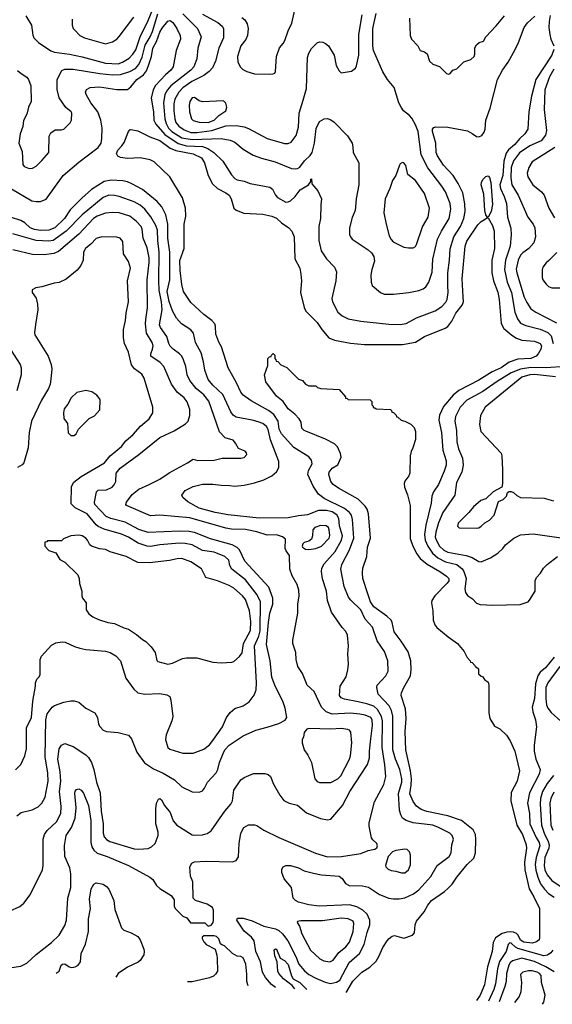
# Model space of a CAD drawing. Extents: x 997028 to 1115134, y 536408 to 618974.
# Tile 400 of 473: x 1077824 to 1082430, y 538367 to 546872. Entities that reach past the tile are written whole.
import ezdxf

# ---------------------------------------------------------------- set-up
doc = ezdxf.new("R2010")
doc.units = 0

msp = doc.modelspace()

# ---------------------------------------------------------------- linework, layer by layer
at = {"layer": '0CON10XD'}
for points in [[(1077876.2, 546906.2), (1077925.6, 546825), (1077937, 546737), (1077947.5, 546715), (1077986.2, 546676.2), (1078093.6, 546603.6), (1078125, 546592.3), (1078255.2, 546575.2), (1078365, 546552.5), (1078566.2, 546496.2), (1078675, 546491.7), (1078712.2, 546505), (1078769.7, 546540.3), (1078803.3, 546575), (1078827.5, 546612.5), (1078867.5, 546732.5), (1078928.3, 546851.7), (1078991.1, 547005)], [(1077804.1, 546434.1), (1077835.9, 546405.9), (1077885.6, 546375.6), (1077901.2, 546355), (1077919.5, 546299.5), (1077923.6, 546166.4), (1077900, 546115), (1077884.2, 546055), (1077857.6, 546002.4), (1077850.3, 545949.7), (1077829.2, 545885), (1077817.1, 545805), (1077844.3, 545734.3), (1077852.3, 545622.3), (1077863.6, 545603.6), (1077905, 545586.7), (1077935, 545588.8), (1077965, 545606.7), (1078015, 545656.7), (1078076.7, 545725), (1078080, 545865), (1078093.3, 545895), (1078130.7, 545919.3), (1078185, 545920), (1078205, 545927.5), (1078259.5, 545980.5), (1078273.3, 546005), (1078273.6, 546063.6), (1078268.8, 546075), (1078223.2, 546113.2), (1078165, 546197.5), (1078148.3, 546268.3), (1078148.6, 546355), (1078187.6, 546432.4), (1078215, 546445.5), (1078285, 546444.6), (1078515.7, 546405.7), (1078625, 546395.2), (1078695, 546399.5), (1078775, 546424.7), (1078825, 546451.6), (1078855, 546485.4), (1078881.5, 546548.5), (1078907.5, 546652.5), (1078952.6, 546725), (1078971.2, 546768.8), (1079018, 546922)], [(1079235, 546921.5), (1079361.5, 546795), (1079394.5, 546725), (1079365.5, 546625), (1079355, 546533.3), (1079330.4, 546465), (1079302.9, 546435), (1079129.9, 546300.1), (1079100.8, 546265), (1079080.2, 546225), (1079066, 546155), (1079078.7, 546015), (1079089.8, 545975), (1079111.9, 545935), (1079139.2, 545905), (1079225, 545852.7), (1079315, 545836.2), (1079564.7, 545844.7), (1079645, 545830), (1079685, 545813.9), (1079755, 545752.3), (1079843.1, 545703.1), (1079913.8, 545675), (1080032.9, 545642.9), (1080175, 545586.9), (1080205, 545582.5), (1080225, 545585.4), (1080245, 545597.7), (1080286, 545654), (1080335, 545698.9), (1080353.6, 545725), (1080373.4, 545805), (1080388.5, 545931.5), (1080415, 545992.5), (1080455.9, 546015.9), (1080485, 546018), (1080509.5, 546009.5), (1080539.7, 545989.7), (1080659.7, 545869.7), (1080697.5, 545805), (1080705.7, 545775), (1080708.6, 545725), (1080755.8, 545635), (1080757.1, 545445), (1080734.4, 545325), (1080725.5, 545225), (1080697.6, 545162.4), (1080676.2, 545075), (1080676.4, 545016.4), (1080683.3, 544995), (1080698.8, 544975), (1080835.8, 544885), (1080865, 544859.2), (1080885.3, 544825.3), (1080893.2, 544785), (1080868.1, 544715), (1080860.5, 544665), (1080862.2, 544605), (1080872.9, 544575), (1080944.4, 544514.4), (1080975, 544500), (1081055, 544500), (1081187.5, 544515), (1081275, 544531.9), (1081313.4, 544546.6), (1081335.7, 544565), (1081361.1, 544605), (1081389.8, 544690.2), (1081396, 544804), (1081438, 544975), (1081470, 545045), (1081537.7, 545155), (1081551.3, 545235), (1081544.7, 545284.7), (1081504.6, 545385), (1081474.6, 545435), (1081352.1, 545592.1), (1081294.7, 545705), (1081269.8, 545905), (1081247.1, 545965), (1081215, 546021.4), (1081194.3, 546045), (1081142, 546085), (1081122, 546115), (1081102.5, 546155), (1081061.4, 546285), (1081005, 546354), (1080965, 546422), (1080883.8, 546605), (1080877, 546647), (1080877.7, 546795), (1080905.6, 546925)], [(1079405, 546920.4), (1079536.8, 546846.8), (1079575.9, 546815.9), (1079587.5, 546795), (1079586.5, 546715), (1079544.5, 546625), (1079517.9, 546515), (1079490.5, 546455), (1079463.3, 546425), (1079415, 546388.9), (1079313.1, 546336.9), (1079235, 546283.6), (1079199.1, 546245), (1079165, 546184.3), (1079155.8, 546145), (1079155.8, 546085), (1079164.2, 546015), (1079174.7, 545985), (1079200.8, 545950.8), (1079245, 545919.8), (1079305, 545898.5), (1079355, 545898), (1079485, 545914.1), (1079605, 545954.8), (1079696.7, 545956.7), (1079765, 545945.6), (1079801.7, 545931.7), (1079964.5, 545844.5), (1080115, 545803.8), (1080146.4, 545803.6), (1080172.5, 545815), (1080215, 545872.5), (1080234, 545945), (1080240.8, 546065), (1080274.6, 546175.4), (1080303, 546277), (1080312.9, 546545), (1080325, 546583.8), (1080346.4, 546623.6), (1080395, 546672.9), (1080415, 546679.4), (1080445, 546677.1), (1080467.6, 546667.6), (1080494, 546645), (1080542.9, 546565), (1080560.8, 546475), (1080585, 546430), (1080605, 546413.3), (1080693.9, 546426.1), (1080727.5, 546452.5), (1080737.3, 546472.7), (1080756.5, 546565), (1080757.7, 546745), (1080786.3, 546915)], [(1079745, 546889.4), (1079769.5, 546869.5), (1079790.5, 546835), (1079799.1, 546795), (1079794.5, 546735.5), (1079778, 546702), (1079735.6, 546645), (1079708.6, 546555), (1079710.8, 546505), (1079731.9, 546461.9), (1079752.7, 546442.7), (1079787.5, 546425), (1079855, 546403.8), (1079985, 546400), (1080017, 546403), (1080030, 546410), (1080037, 546423), (1080043.3, 546555), (1080070.8, 546629.2), (1080103.3, 546665), (1080117.7, 546692.3), (1080144.1, 546775.9), (1080177.3, 546842.7), (1080212.9, 546995)], [(1077752, 545412), (1077928.6, 545308.6), (1077965, 545300.5), (1078005, 545302.2), (1078052.5, 545322.5), (1078198.9, 545525), (1078335, 545640), (1078502.2, 545767.8), (1078527.1, 545805), (1078535.4, 545845), (1078536.2, 545935), (1078525.4, 546005), (1078500.5, 546075), (1078437.8, 546155), (1078398.6, 546225), (1078393.1, 546245), (1078400.5, 546269.5), (1078434.6, 546285.4), (1078515, 546292.3), (1078665, 546267.5), (1078755, 546269.4), (1078785, 546290.6), (1078836.7, 546355), (1078895.7, 546394.3), (1078919, 546431), (1078936.4, 546476.4), (1078962.2, 546555), (1078976.2, 546625), (1079007.3, 546682.7), (1079035, 546765.5), (1079055, 546798.9), (1079105, 546858.1), (1079125, 546865.7), (1079148, 546848), (1079182.5, 546795), (1079211.5, 546735), (1079215, 546702.5), (1079175.7, 546605), (1079151.8, 546465), (1079130.5, 546435), (1079084.2, 546395.8), (1078997.2, 546302.8), (1078979.2, 546265), (1078961.1, 546195), (1078981.8, 546075), (1078984.7, 546005), (1079000.3, 545970.3), (1079078.9, 545878.9), (1079195, 545802.3), (1079265, 545783.5), (1079405, 545776.3), (1079450.3, 545760.3), (1079502.2, 545725), (1079579.4, 545649.4), (1079655, 545531.2), (1079685, 545500), (1079705, 545488), (1079765, 545475.8), (1079817, 545457), (1079985.5, 545425.5), (1080009.1, 545409.1), (1080035.7, 545355), (1080052, 545335), (1080125, 545297.1), (1080145, 545297.5), (1080165, 545308), (1080206.2, 545345), (1080248.8, 545401.2), (1080322.5, 545445), (1080340, 545475), (1080340, 545495), (1080348.3, 545498.3), (1080350, 545455), (1080402.3, 545392.3), (1080434, 545325), (1080427.3, 545272.7), (1080425.6, 545155), (1080411.5, 545085), (1080409.1, 545039.1), (1080409.5, 544965), (1080431.9, 544875), (1080475.5, 544805.5), (1080546, 544735), (1080563.8, 544695), (1080558.8, 544615), (1080523.8, 544465), (1080528.8, 544435), (1080576, 544345), (1080612.7, 544312.7), (1080665, 544288), (1080775, 544268.9), (1081015, 544242.5), (1081115, 544240.5), (1081165, 544246.7), (1081254, 544296), (1081415, 544357.5), (1081474.7, 544395.3), (1081508.5, 544431.5), (1081520, 544455), (1081529.3, 544515), (1081525.3, 544575.3), (1081526.5, 544685), (1081541.8, 544795), (1081546.3, 544893.7), (1081578.4, 544995), (1081634.8, 545085.2), (1081665.3, 545155), (1081674.7, 545215), (1081672.3, 545282.3), (1081654.7, 545375), (1081615.8, 545455.8), (1081571.2, 545525), (1081488.2, 545615), (1081435.4, 545695), (1081425.4, 545725.4), (1081421.2, 545805), (1081393.1, 545905), (1081392.5, 545925), (1081405, 545942), (1081422.5, 545947.5), (1081525, 545942.2), (1081695, 545913.3), (1081737.8, 545887.8), (1081772.9, 545862.9), (1081795, 545860), (1081818.9, 545871.1), (1081840.2, 545899.8), (1081848.5, 545925), (1081853.6, 546005), (1081892.6, 546107.4), (1081955, 546356), (1081998.9, 546435), (1082048.2, 546505), (1082107.5, 546615), (1082136.5, 546675), (1082185.5, 546805), (1082215.3, 546844.7), (1082277.1, 546902.9)], [(1078276.2, 546875), (1078276.7, 546825), (1078286.4, 546796.4), (1078300.5, 546780.5), (1078345, 546736.7), (1078385, 546714.2), (1078545, 546668), (1078565.8, 546664.2), (1078625, 546681.2), (1078663.3, 546705), (1078685, 546726.2), (1078811.5, 546895)], [(1081195.8, 546885), (1081200, 546735), (1081211.2, 546705), (1081266.7, 546645), (1081287, 546607), (1081323.6, 546593.6), (1081345.9, 546575.9), (1081367.5, 546515), (1081395, 546487.5), (1081455, 546466.7), (1081515, 546407.5), (1081535, 546402.5), (1081545, 546407.5), (1081570, 546435), (1081605, 546447.5), (1081665, 546506.7), (1081725, 546527.5), (1081752.5, 546555), (1081760, 546575), (1081760.7, 546629.3), (1081774.1, 546655.9), (1081796.4, 546673.6), (1081833, 546687), (1081853.3, 546725), (1081945, 546818.8), (1082015, 546903.8)], [(1082411.8, 546908.2), (1082402.4, 546857.6), (1082400.5, 546805), (1082408.1, 546745), (1082416.6, 546705), (1082441.3, 546645)], [(1082441.8, 546615), (1082424.6, 546565), (1082285.8, 546354.2), (1082249.5, 546210.5), (1082227, 546077), (1082217.5, 545925), (1082192.5, 545885), (1082146.5, 545843.5), (1082105.2, 545794.8), (1082051, 545749), (1082030.3, 545719.7), (1082009.1, 545650.9), (1082001.6, 545525), (1081976, 545445), (1081981.3, 545415), (1082014.3, 545344.3), (1082032.8, 545285), (1082041.5, 545165), (1082071.9, 545071.9), (1082073.9, 545013.9), (1082065.3, 544915), (1082024.7, 544795), (1082014.8, 544715), (1082039.2, 544605), (1082075.2, 544515.2), (1082105.3, 544345), (1082128.5, 544288.5), (1082155, 544250), (1082199.2, 544229.2), (1082325, 544197.7), (1082389.4, 544169.4), (1082420.1, 544140.1), (1082436.9, 544075)], [(1082443.4, 546445), (1082405, 546377.1), (1082363.3, 546265), (1082358.8, 546095), (1082378.9, 545915), (1082371.5, 545875), (1082331.9, 545825), (1082235, 545781.6), (1082145, 545722), (1082095, 545653.5), (1082074.4, 545595), (1082070.9, 545505), (1082080.3, 545445), (1082132.9, 545355), (1082217.3, 545167.3), (1082265, 545105.6), (1082278, 545075), (1082284.7, 544995.3), (1082268.2, 544945), (1082225, 544894.4), (1082175, 544858.5), (1082155, 544836.7), (1082134.1, 544795), (1082117.3, 544717.3), (1082121.2, 544685), (1082186.4, 544475), (1082208.9, 544428.9), (1082245, 544375.8), (1082287.5, 544345), (1082465, 544254.6)], [(1079455, 545984.8), (1079505, 546003.2), (1079544.7, 546045.2), (1079605.7, 546085), (1079615.8, 546115.8), (1079605, 546150), (1079585, 546170), (1079405, 546162.5), (1079375, 546172), (1079335, 546200.8), (1079315, 546197.5), (1079295, 546166.2), (1079290.5, 546135), (1079292.5, 546075), (1079309.4, 546015), (1079325, 546000.5), (1079375.9, 545985.9), (1079455, 545984.8)], [(1080034.5, 538512.8), (1079999.9, 538539.9), (1079948.1, 538598.1), (1079924.7, 538645), (1079904.7, 538735), (1079864.7, 538825), (1079850.5, 538915), (1079827, 538947), (1079765, 539000), (1079711.7, 539078.3), (1079701.2, 539095), (1079707.5, 539112.5), (1079755, 539112.9), (1079835, 539087.5), (1079935, 539042.3), (1080035, 539019.3), (1080063.9, 539003.9), (1080095.2, 538975.2), (1080142, 538915), (1080211.3, 538781.3), (1080237.5, 538715), (1080285.2, 538655.2), (1080325, 538625.3), (1080385, 538594), (1080465, 538558.5), (1080512.7, 538547.3), (1080562.7, 538557.3), (1080592.2, 538575), (1080672.7, 538727.3), (1080761.5, 538805), (1080802.3, 538885), (1080827.3, 538987.3), (1080852, 539055), (1080852.5, 539095), (1080829.3, 539145), (1080791.1, 539181.1), (1080738.9, 539208.9), (1080675, 539226.1), (1080413.7, 539216.3), (1080325, 539225.4), (1080235, 539250), (1080207.5, 539265), (1080188.8, 539285), (1080175.5, 539375), (1080109.9, 539449.9), (1080091.2, 539505), (1080091.9, 539535), (1080102, 539555), (1080124.6, 539565.4), (1080165.4, 539565.4), (1080235, 539546.5), (1080285, 539520.9), (1080365, 539498.9), (1080435, 539486.2), (1080585, 539474.5), (1080612.5, 539455), (1080641.6, 539411.6), (1080674.1, 539394.1), (1080788.8, 539391.2), (1080839.5, 539379.5), (1080935, 539315.7), (1081015, 539285.6), (1081055, 539277.8), (1081105, 539277.5), (1081155, 539287.3), (1081228.2, 539321.8), (1081274, 539356), (1081377.7, 539472.3), (1081435, 539565.6), (1081538, 539645), (1081556, 539675), (1081560, 539745), (1081574, 539795), (1081564, 539825), (1081544, 539845), (1081446, 539896), (1081395, 539914.6), (1081225, 539936.1), (1081165, 539956.4), (1081135, 539975.6), (1081118.9, 540005), (1081108.8, 540045), (1081098.9, 540188.9), (1081127.4, 540285), (1081128.4, 540315), (1081110, 540395), (1081074.4, 540484.4), (1081051.2, 540565), (1081051.6, 540855), (1081038.4, 540905), (1081018.2, 540945), (1080924.4, 541045), (1080910.8, 541105), (1080915.8, 541125), (1080988.6, 541205), (1081011.4, 541245), (1081008.1, 541335), (1080976.9, 541415), (1080916.2, 541506.2), (1080875.9, 541625.9), (1080812.2, 541695), (1080774.5, 541775), (1080688.1, 541858.1), (1080667.8, 541885), (1080628.8, 541975), (1080601.2, 542125), (1080610.8, 542165), (1080676, 542294), (1080712.6, 542395), (1080702.4, 542555), (1080692.9, 542592.9), (1080676.2, 542616.2), (1080631.1, 542651.1), (1080456.9, 542736.9), (1080407.8, 542775), (1080361.7, 542841.7), (1080316.7, 542945), (1080321.4, 542978.6), (1080352.9, 543035), (1080346.6, 543066.6), (1080323.8, 543095), (1080195, 543178.1), (1080088, 543295), (1080066.1, 543335), (1080058.8, 543405), (1080021, 543461), (1079975, 543497.5), (1079825, 543578.9), (1079757.6, 543627.6), (1079734.7, 543654.7), (1079700, 543735), (1079625.6, 543865), (1079568.6, 544045), (1079545, 544086.7), (1079520.8, 544155), (1079517.1, 544225), (1079510, 544245), (1079484, 544275), (1079415, 544325.8), (1079305, 544428.6), (1079239.4, 544525), (1079225.5, 544585), (1079211.2, 544705), (1079209.2, 544790.8), (1079246.8, 544895), (1079246.9, 545105), (1079259.5, 545175), (1079258.5, 545245), (1079232, 545332), (1079122, 545515), (1078986.7, 545645), (1078951.2, 545661.2), (1078865, 545678.6), (1078755, 545672.2), (1078695, 545681.9), (1078673.4, 545693.4), (1078662.1, 545715), (1078672.5, 545745), (1078708.1, 545781.9), (1078727.6, 545812.4), (1078765, 545907.5), (1078775, 545920), (1078785, 545922.5), (1078845, 545912.5), (1078950, 545860), (1079035, 545829.5), (1079125, 545762.5), (1079173.2, 545743.2), (1079325, 545712.2), (1079395, 545677.3), (1079422.9, 545635), (1079454.7, 545524.7), (1079491.5, 545455), (1079533.3, 545415), (1079607.2, 545377.2), (1079633.8, 545355), (1079652.9, 545325), (1079674.6, 545245), (1079695, 545225.5), (1079762.2, 545202.2), (1079925, 545192), (1080003.8, 545175), (1080045, 545157.8), (1080086.5, 545116.5), (1080150, 545075), (1080176.7, 545045), (1080198.2, 544995), (1080201.9, 544805), (1080245.6, 544725), (1080255, 544672.5), (1080260.5, 544615), (1080253.2, 544516.8), (1080283.6, 544385), (1080298.1, 544355), (1080395, 544257.1), (1080435.6, 544195), (1080496, 544125), (1080545, 544103.5), (1080685, 544078.9), (1080805, 544066.9), (1081135, 544065.6), (1081245, 544085.6), (1081325, 544134.3), (1081503.1, 544206.9), (1081525, 544221.9), (1081561.4, 544268.6), (1081595, 544337.8), (1081650, 544405), (1081660.3, 544435), (1081659.5, 544479.5), (1081648.5, 544635), (1081674.8, 544915.2), (1081691.5, 544958.5), (1081785, 545098.6), (1081815, 545127.5), (1081865, 545160), (1081875, 545160), (1081912.5, 545095), (1081926.4, 545045), (1081930.5, 544895), (1081905.4, 544795), (1081906.7, 544685), (1081920.8, 544615), (1081957.1, 544517.1), (1081971.2, 544455), (1081986.4, 544246.4), (1082011.4, 544205), (1082078.1, 544148.1), (1082120.3, 544120.3), (1082164.7, 544104.7), (1082275, 544093.8), (1082324.6, 544074.6), (1082335.5, 544055), (1082331.5, 544025), (1082308.5, 543985), (1082288.9, 543965), (1082245, 543946.8), (1082131.4, 543938.6), (1082055, 543913.5), (1081986.7, 543865), (1081910.6, 543829.4), (1081795, 543758), (1081621.9, 543668.1), (1081572, 543628), (1081488, 543532), (1081453.8, 543455), (1081447.4, 543412.6), (1081470.9, 543305), (1081483.5, 543155), (1081512.7, 543062.7), (1081512.5, 543025), (1081495, 542973.8), (1081445, 542856), (1081401.9, 542795), (1081387.8, 542755), (1081382.5, 542695), (1081334.3, 542505.7), (1081322.8, 542425), (1081329.2, 542375), (1081352.8, 542325), (1081394.3, 542264.3), (1081440.8, 542225), (1081505, 542190.6), (1081605, 542165.3), (1081649.5, 542129.5), (1081664.7, 542105), (1081685.4, 542045), (1081673.3, 541955), (1081679.2, 541925), (1081695, 541898.8), (1081739.1, 541869.1), (1081772.4, 541832.4), (1081805, 541821.9), (1081915, 541815.7), (1082151.7, 541821.7), (1082220, 541845), (1082233, 541857), (1082280, 541935), (1082280, 542025), (1082293.3, 542055), (1082327.5, 542092.5), (1082353.8, 542135), (1082384.3, 542165.7), (1082474, 542235)], [(1082451.2, 545768.8), (1082254.3, 545645), (1082225.7, 545595), (1082213.1, 545545), (1082218.6, 545515), (1082260.8, 545445), (1082335, 545385.7), (1082358.9, 545355), (1082400.6, 545245), (1082449.3, 545159.3)], [(1081185, 544900), (1081225, 544902), (1081245, 544913.8), (1081255, 544930), (1081308.3, 545081.7), (1081355.7, 545165), (1081368.6, 545245), (1081325, 545371.2), (1081245, 545482.5), (1081181.2, 545535), (1081162.7, 545612.7), (1081145.9, 545635.9), (1081135, 545637.5), (1081115, 545627.5), (1081106.7, 545615), (1081077.5, 545525), (1081048.3, 545481.7), (1081025, 545412.5), (1080984, 545325), (1080972.9, 545205), (1080991.9, 545105), (1081020, 545005), (1081035, 544973.3), (1081054.3, 544954.3), (1081145, 544906.2), (1081185, 544900)], [(1077735, 538682.5), (1077834.4, 538695.6), (1077886.8, 538723.2), (1077965, 538798.8), (1078099.5, 538900.5), (1078164.1, 538965.9), (1078213, 539047), (1078230, 539095), (1078240, 539285), (1078265.6, 539375), (1078266.9, 539495), (1078258.1, 539545), (1078214.5, 539645), (1078212, 539738), (1078226.5, 539825), (1078271.2, 539895), (1078304.6, 539975.4), (1078311.1, 540065), (1078301.7, 540188.3), (1078305, 540207.5), (1078316.1, 540223.9), (1078335, 540228.8), (1078355, 540216.2), (1078375, 540190), (1078417.5, 540085), (1078439.1, 539955), (1078439.7, 539765), (1078447.5, 539727.5), (1078465, 539697.8), (1078495, 539673.6), (1078580, 539645), (1078764, 539565), (1078950, 539465), (1078976.2, 539445), (1079006.7, 539395), (1079035, 539366.7), (1079135, 539306.7), (1079159.3, 539269.3), (1079160, 539215), (1079167.5, 539195), (1079235, 539127.5), (1079270, 539115), (1079301.7, 539071.7), (1079425, 539070), (1079452.5, 539042.5), (1079479.3, 539050.7), (1079495.9, 539074.1), (1079498.8, 539095), (1079498.3, 539181.7), (1079491.2, 539205), (1079445, 539233.3), (1079344.1, 539264.1), (1079322.5, 539285), (1079320, 539425), (1079301.2, 539475), (1079295.8, 539555), (1079313.7, 539586.3), (1079335, 539597.5), (1079435, 539602.5), (1079665, 539598.8), (1079695, 539608.8), (1079715, 539640), (1079722.9, 539755), (1079737.1, 539845), (1079762, 539895), (1079803.2, 539916.8), (1079855, 539917.5), (1079875, 539912), (1079935, 539872), (1080065, 539807.1), (1080382.6, 539672.6), (1080485, 539642.2), (1080606.4, 539643.6), (1080775, 539670.8), (1080836.4, 539696.4), (1080895, 539706.7), (1080910.7, 539719.3), (1080916.7, 539735), (1080913.3, 539755), (1080876.8, 539786.8), (1080867.1, 539805), (1080844.5, 539905), (1080844.5, 539935), (1080891.9, 540115), (1080973.8, 540266.2), (1080990.4, 540335), (1080982.4, 540435), (1080957.1, 540585), (1080960.6, 540815), (1080953.8, 540853.9), (1080916.9, 540915), (1080885, 540943.8), (1080825, 540963.8), (1080750.9, 540979.1), (1080632.8, 541002.8), (1080605, 541014.4), (1080590.5, 541035), (1080595.6, 541115), (1080648.1, 541195), (1080662.2, 541255), (1080666.9, 541305), (1080660, 541395), (1080666.9, 541465), (1080658, 541555), (1080645, 541586.7), (1080610.9, 541620.9), (1080521.4, 541755), (1080485.4, 541855.4), (1080476.5, 541935), (1080441.7, 542041.7), (1080433.6, 542105), (1080437.1, 542135), (1080456.9, 542173.1), (1080552.5, 542277.5), (1080606.7, 542375), (1080614.3, 542415), (1080590.1, 542499.9), (1080582.3, 542562.3), (1080565.3, 542595), (1080525, 542621.6), (1080477.5, 542632.5), (1080406.6, 542633.4), (1080313.8, 542595), (1080235, 542587.3), (1080145, 542569.2), (1079895, 542567.6), (1079626, 542596), (1079514.8, 542614.8), (1079375, 542654.2), (1079277.4, 542707.4), (1079233.8, 542745), (1079226, 542765), (1079255, 542804.3), (1079325, 542840.5), (1079405, 542859.5), (1079495, 542860.5), (1079565, 542850.5), (1079641.9, 542848.1), (1079685, 542842.5), (1079765, 542851.5), (1079855, 542871.1), (1079935, 542897.5), (1080005, 542933.3), (1080044.6, 542965.4), (1080065.6, 543005), (1080063.6, 543055), (1079993, 543243), (1079972.4, 543332.4), (1079957.7, 543357.7), (1079925, 543383.2), (1079885, 543399.1), (1079835, 543414), (1079695, 543437.7), (1079669.6, 543455), (1079649.2, 543485), (1079579.2, 543635), (1079495, 543714.5), (1079454.6, 543765), (1079425.4, 543845), (1079413, 543917), (1079394.1, 543994.1), (1079343.6, 544083.6), (1079325.7, 544165.7), (1079303.1, 544193.1), (1079223.1, 544245), (1079178.5, 544295), (1079145, 544355.8), (1079116.9, 544436.9), (1079100.5, 544525), (1079122.5, 544625), (1079121, 544865), (1079105.2, 544985), (1079104.7, 545105), (1079086.5, 545186.5), (1079054.2, 545254.2), (1079011.5, 545301.5), (1078885, 545403.8), (1078793.4, 545453.4), (1078755, 545470.5), (1078715, 545478.8), (1078615, 545486), (1078555, 545474.6), (1078444.4, 545405), (1078360.3, 545329.8), (1078260.6, 545229.4), (1078211.5, 545155), (1078128.8, 545075), (1078076.2, 545055), (1078005, 545051), (1077950.7, 545060.7), (1077915, 545074.7), (1077867.9, 545117.9), (1077835, 545137.1), (1077745, 545167.5)], [(1081875, 545167.5), (1081865, 545170), (1081855, 545187.5), (1081844.5, 545224.5), (1081837.5, 545365), (1081814.4, 545445), (1081815.8, 545465), (1081828.3, 545491.7), (1081855, 545516.2), (1081875, 545522.5), (1081887.6, 545507.6), (1081896.6, 545466.6), (1081910.8, 545275), (1081900.5, 545215), (1081875, 545167.5)], [(1079205, 543985.5), (1079150, 544025), (1079125, 544050.6), (1079112.5, 544075), (1079096.6, 544136.6), (1079042.8, 544212.8), (1079034, 544235), (1079056.7, 544365), (1079050.7, 544435), (1079030, 544535), (1079025.7, 544615), (1079030.2, 544865), (1079017.5, 544965), (1079014.7, 545055), (1079001.8, 545095), (1078958.9, 545168.9), (1078906, 545236), (1078865, 545270), (1078815, 545299.3), (1078685, 545344.6), (1078645, 545352.7), (1078595, 545355.9), (1078545, 545336), (1078365, 545187.1), (1078225.9, 545045), (1078113.9, 544966.1), (1078075, 544959.5), (1077965, 544964.7), (1077765, 545021.5)], [(1077800, 539995), (1077836.4, 540023.6), (1077933, 540047), (1077985, 540072.9), (1078016.1, 540103.9), (1078044.1, 540155.9), (1078069.7, 540295), (1078068.1, 540365), (1078043.7, 540503.6), (1078048.5, 540825), (1078062.1, 540875), (1078103.3, 540935), (1078125, 540949.5), (1078205, 540978), (1078265, 540990), (1078295, 540990), (1078335.9, 540975.9), (1078395, 540926.7), (1078473.9, 540883.9), (1078496, 540845), (1078505.9, 540785.9), (1078515.9, 540765.9), (1078545, 540736.7), (1078575, 540723.3), (1078675, 540716.2), (1078765, 540692), (1078791.3, 540661.3), (1078835.4, 540545.4), (1078903, 540453), (1078980.8, 540400.8), (1079063.6, 540363.6), (1079162, 540305), (1079225.8, 540245.8), (1079315, 540204), (1079375, 540200), (1079405, 540212), (1079422.9, 540235), (1079446.9, 540285), (1079522.6, 540367.4), (1079536.8, 540395), (1079552.7, 540457.3), (1079582.1, 540535), (1079597.8, 540565), (1079635, 540607.1), (1079755, 540686.9), (1079865.4, 540734.6), (1079965, 540761.4), (1080065, 540792), (1080118.8, 540821.2), (1080133.8, 540845), (1080119.2, 540925), (1080098.1, 540985), (1080032.5, 541115), (1080003.6, 541193.6), (1079988.5, 541335), (1079956.7, 541475), (1079974.3, 541665.7), (1079987.5, 541745), (1080014.1, 541825), (1080014.2, 541875), (1079979.5, 541969.5), (1079769.6, 542195), (1079724.2, 542294.2), (1079703.3, 542313.3), (1079660.8, 542335), (1079475, 542387.1), (1079335, 542441.2), (1079285, 542450.3), (1079205, 542453.7), (1078935, 542444), (1078855, 542469.7), (1078735, 542531.2), (1078612.8, 542562.8), (1078571, 542581), (1078472.3, 542685), (1078470, 542705), (1078487.1, 542792.9), (1078501.2, 542808.8), (1078575, 542810), (1078624.8, 542835.2), (1078642.1, 542855), (1078654.4, 542884.4), (1078658.8, 542955), (1078691.9, 542998.1), (1078855, 543115.5), (1079035, 543264.5), (1079158.9, 543321.1), (1079257.9, 543382.1), (1079279.4, 543405), (1079295.5, 543454.5), (1079295.6, 543505), (1079271.4, 543571.4), (1079244.7, 543604.7), (1079185.8, 543655.8), (1079136.5, 543725), (1079071.5, 543875), (1079039.9, 543909.9), (1078958.6, 543965), (1078957.1, 543985), (1078973.6, 544026.4), (1078977.3, 544055), (1078968.8, 544085), (1078921.2, 544165), (1078911.5, 544245), (1078913.6, 544283.6), (1078928.3, 544381.7), (1078925.3, 544625), (1078944.7, 544775), (1078944.2, 544815), (1078925, 544900), (1078891.3, 544985), (1078882.1, 545062.1), (1078873.8, 545085), (1078835, 545130), (1078775, 545174.6), (1078685, 545203.8), (1078625, 545207.9), (1078565, 545200), (1078495, 545175.3), (1078462.5, 545155), (1078335, 545020.4), (1078160.8, 544869.2), (1078118.7, 544851.3), (1078035, 544840.3), (1077935, 544843.9), (1077764.6, 544885.4)], [(1077787.5, 540392.5), (1077835, 540437.5), (1077868.9, 540515), (1077883.6, 540575), (1077882.7, 540755), (1077925.4, 540845), (1077937.3, 540985), (1077961.2, 541115), (1077960, 541145), (1077972.5, 541175), (1077992.5, 541195), (1078000, 541215), (1078000, 541345), (1078013.3, 541375), (1078100.3, 541469.7), (1078135, 541490), (1078192.4, 541497.6), (1078217.5, 541495), (1078298, 541458), (1078345, 541443.5), (1078395, 541431.5), (1078565, 541417.8), (1078606.2, 541405), (1078656.1, 541376.1), (1078694.4, 541335), (1078743.1, 541185), (1078809.8, 541089.8), (1078845, 541059.2), (1078906.6, 541046.6), (1079035, 541052.1), (1079095, 541041.1), (1079120.8, 541025), (1079131.4, 540995), (1079146.8, 540853.2), (1079138.6, 540815), (1079091.2, 540695), (1079083.8, 540655), (1079106.1, 540586.1), (1079121.2, 540571.2), (1079235, 540535.7), (1079325, 540535.7), (1079415, 540570), (1079465, 540608.9), (1079494.7, 540645.3), (1079578.9, 540765), (1079613.3, 540845), (1079643.5, 540886.5), (1079685, 540921.9), (1079755, 540945.7), (1079808.6, 540981.4), (1079852, 541038), (1079869.1, 541085), (1079871.5, 541145), (1079854.3, 541465), (1079892, 541548), (1079902.2, 541592.2), (1079905.2, 541845.2), (1079876.8, 541905), (1079775.3, 542035), (1079656.9, 542125), (1079642.3, 542157.7), (1079631.4, 542205), (1079596.3, 542236.3), (1079505, 542272.2), (1079405, 542286.6), (1079315, 542336.9), (1079255, 542348.3), (1079205, 542349.8), (1079035, 542335.9), (1078955, 542320.9), (1078925, 542324.1), (1078849.2, 542349.2), (1078765, 542401.6), (1078705, 542429.2), (1078555, 542470.6), (1078501.9, 542495), (1078485, 542507.5), (1078407.3, 542605), (1078305, 542657.1), (1078269.7, 542689.7), (1078270.7, 542839.3), (1078293.4, 542876.6), (1078354.4, 542925), (1078557.1, 543045), (1078606.5, 543103.5), (1078705, 543185.7), (1078742.9, 543235), (1078805, 543289.2), (1078868.6, 543361.4), (1078944, 543425), (1078976, 543475), (1078976, 543525), (1078901.4, 543775), (1078879.8, 543809.8), (1078817.2, 543857.2), (1078790.7, 543890.7), (1078765, 544000), (1078731.1, 544075), (1078721.1, 544125), (1078720.9, 544195), (1078738.2, 544275), (1078743.8, 544336.2), (1078765.6, 544435), (1078755.7, 544615), (1078781.9, 544725), (1078765, 544782.5), (1078720.7, 544850.7), (1078716.7, 544955), (1078692.5, 544985), (1078665, 544993.8), (1078535, 544997.5), (1078485, 544982.9), (1078437.9, 544932.1), (1078391.9, 544895), (1078374.4, 544865), (1078371.9, 544795), (1078352, 544748), (1078321.2, 544708.8), (1078225, 544630), (1078165, 544601.4), (1078122.6, 544597.4), (1078015, 544564.4), (1077962.7, 544557.3), (1077932.7, 544537.3), (1077931.2, 544515), (1077966.8, 544466.8), (1077978.1, 544415), (1077980, 544365), (1077960.9, 544239.1), (1077952.1, 544167.9), (1077955, 544150), (1078068.8, 543965), (1078096.2, 543895), (1078100.4, 543855), (1078094, 543766), (1078087.4, 543722.6), (1078073.9, 543686.1), (1078011.8, 543585), (1077924.6, 543405), (1077906.2, 543305), (1077896.4, 543173.6), (1077860, 543045), (1077844.3, 543025.7), (1077805, 543004)], [(1082469.4, 544860.6), (1082398, 544792), (1082375, 544772.5), (1082348.8, 544735), (1082341.7, 544711.7), (1082342, 544645), (1082348.8, 544625), (1082375, 544587.5), (1082396.4, 544566.4), (1082425, 544556.7), (1082535, 544556.7)], [(1077735, 539171.2), (1077825, 539212), (1077859.1, 539240.9), (1077915, 539313.3), (1078021.2, 539528.8), (1078027.1, 539565), (1078027.1, 539795), (1078038.6, 539835), (1078062.2, 539867.8), (1078140.9, 539945), (1078178.7, 540015), (1078182.5, 540075), (1078168.7, 540205), (1078180.3, 540295), (1078174.7, 540375), (1078154.7, 540485.3), (1078166.2, 540575), (1078185, 540605.6), (1078215, 540620.6), (1078285, 540595.6), (1078395, 540522.9), (1078418.5, 540498.5), (1078444.7, 540454.7), (1078466.2, 540395), (1078488.9, 540285), (1078520.6, 540195), (1078528.8, 540035), (1078546.1, 539925), (1078545.2, 539884.8), (1078544.3, 539845), (1078554.1, 539815), (1078575, 539790), (1078603.4, 539773.4), (1078815, 539709.6), (1078853.7, 539706.3), (1078935, 539714.4), (1078963.2, 539726.8), (1078994.5, 539755.5), (1079021.4, 539825), (1079021.4, 539855), (1079002.2, 539925), (1079001.1, 540055), (1079008.1, 540105), (1079025, 540138.8), (1079035, 540143.8), (1079049.2, 540135), (1079077.1, 540085), (1079124.4, 540025), (1079151.7, 539951.7), (1079183.4, 539913.4), (1079315, 539831.4), (1079337, 539827), (1079405, 539830), (1079445, 539844.2), (1079480, 539865), (1079597.1, 540035), (1079650, 540095), (1079664.4, 540125.6), (1079675, 540217.5), (1079736.7, 540305), (1079765, 540326.2), (1079845, 540360), (1079945, 540362), (1079972.7, 540352.7), (1079992, 540335), (1080019.7, 540269.7), (1080072, 540175), (1080108.3, 540128.3), (1080155, 540104), (1080225, 540087.5), (1080305, 540022.5), (1080425, 539971.2), (1080485, 539960), (1080515, 539966.7), (1080616.2, 540083.8), (1080680, 540205), (1080830.4, 540439.6), (1080848.5, 540495), (1080848.5, 540555), (1080859.5, 540660.5), (1080873.8, 540775), (1080872.1, 540825), (1080858.9, 540845), (1080812, 540865), (1080764.3, 540874.3), (1080685, 540882.3), (1080525, 540874.7), (1080475, 540894.5), (1080433.3, 540935), (1080368.9, 541068.9), (1080309.2, 541125), (1080268, 541225), (1080227.5, 541285), (1080214.4, 541344.4), (1080210.6, 541405), (1080187.1, 541485), (1080187, 541513), (1080228.1, 541745), (1080230, 541825), (1080240, 541895), (1080238.6, 541945), (1080223, 541993), (1080178.7, 542068.7), (1080160.6, 542125), (1080156, 542245), (1080126.7, 542285), (1080120, 542305), (1080122.5, 542385), (1080095.8, 542405.8), (1080045, 542422.9), (1079965, 542420.5), (1079875, 542447.9), (1079775, 542468.2), (1079655, 542472), (1079605, 542479.3), (1079295, 542570.7), (1079035, 542592.1), (1078955, 542587.3), (1078748, 542675), (1078742.5, 542685), (1078747.5, 542705), (1078797.8, 542772.2), (1078855, 542817.5), (1078942, 542858), (1079035.4, 542904.6), (1079115, 542957.1), (1079275, 543044), (1079323, 543077), (1079365, 543064), (1079505, 543067.1), (1079575, 543083.8), (1079735, 543083.8), (1079765, 543090), (1079786.7, 543115), (1079785, 543130), (1079772.5, 543145), (1079715, 543167.5), (1079691.2, 543215), (1079668.8, 543238.8), (1079600.3, 543260.3), (1079552, 543312), (1079458.2, 543578.2), (1079415, 543632.3), (1079349.6, 543685), (1079294.5, 543755), (1079272.1, 543805), (1079260, 543875), (1079240.9, 543935), (1079225, 543964.3), (1079205, 543985.5)], [(1077750.8, 544015), (1077827.5, 543895), (1077837.5, 543865), (1077837.5, 543805), (1077800, 543665)], [(1080644.3, 538473.6), (1080652.2, 538477.8), (1080705, 538568.6), (1080782.9, 538645), (1080851.4, 538688.6), (1080905, 538740.8), (1080930.6, 538779.4), (1080965, 538858.8), (1081000, 538915), (1081019.2, 538935), (1081045, 538955.7), (1081065, 538960.8), (1081145, 538940), (1081220, 538965), (1081236.7, 538985), (1081243.8, 539055), (1081254, 539085), (1081322, 539165), (1081354.2, 539225), (1081384.2, 539265), (1081497.9, 539342.1), (1081529.8, 539370.2), (1081564.5, 539405.5), (1081604.3, 539465), (1081692.9, 539575), (1081750.1, 539629.9), (1081766.2, 539675), (1081768.5, 539795), (1081764.6, 539835), (1081744.2, 539874.2), (1081644.8, 539954.8), (1081525, 539994.2), (1081345, 540031.8), (1081295, 540051.2), (1081255, 540079.5), (1081225, 540118.6), (1081198, 540185), (1081209, 540261), (1081210.7, 540315), (1081203.4, 540383.4), (1081163.3, 540565), (1081156.1, 540725), (1081165.3, 540835), (1081159.8, 540919.8), (1081122.5, 541035), (1081125, 541056.7), (1081144.5, 541105), (1081201.8, 541205), (1081210, 541255), (1081206.5, 541335), (1081181.9, 541411.9), (1081123.4, 541503.4), (1081060.6, 541585), (1081045.6, 541665), (1081035.6, 541685), (1080999.9, 541719.9), (1080885, 541801.1), (1080855.9, 541845), (1080833.1, 541913.1), (1080791.5, 542045), (1080788.1, 542095), (1080791.4, 542135), (1080824.4, 542235.6), (1080831.5, 542315), (1080857.5, 542395), (1080839.1, 542605), (1080827.8, 542645), (1080811.2, 542671.2), (1080751.2, 542731.2), (1080582, 542825), (1080535, 542857.1), (1080515, 542882), (1080496.5, 542945), (1080498.5, 542965), (1080525, 542997.8), (1080575, 543028), (1080603, 543093), (1080598.8, 543125), (1080572.4, 543182.4), (1080545, 543208), (1080467.9, 543247.9), (1080298.9, 543318.9), (1080283.8, 543325), (1080264.3, 543344.3), (1080257, 543397), (1080240, 543425), (1080203.9, 543463.9), (1080145, 543511.4), (1080102.9, 543572.9), (1080045, 543620), (1079953.4, 543743.4), (1079942, 543805), (1079970, 543885), (1079970, 543945), (1079985, 543960), (1079998.3, 543961.7), (1080000, 543975), (1080015, 543990), (1080030, 543975), (1080030, 543945), (1080040, 543935), (1080041.7, 543921.7), (1080055, 543920), (1080081.7, 543891.7), (1080135, 543866.7), (1080235, 543767.5), (1080270, 543755), (1080295, 543722.5), (1080325, 543710), (1080385, 543710), (1080400, 543695), (1080427, 543687), (1080585, 543677.5), (1080640, 543615), (1080641.7, 543601.7), (1080655, 543600), (1080665, 543590), (1080855, 543587.5), (1080870, 543575), (1080870, 543545), (1080880, 543535), (1080881.7, 543521.7), (1080895, 543520), (1080905, 543510), (1081030, 543505), (1081040, 543495), (1081041.7, 543481.7), (1081055, 543480), (1081080, 543455), (1081081.7, 543441.7), (1081095, 543440), (1081121.7, 543411.7), (1081155, 543403.3), (1081205, 543378), (1081235, 543350), (1081245.5, 543315), (1081247.8, 543245), (1081222.5, 543175), (1081207.6, 543142.4), (1081200, 543105), (1081197.1, 542955), (1081187.6, 542932.4), (1081152.9, 542885), (1081147.5, 542865), (1081150, 542835), (1081178, 542768), (1081199.1, 542675), (1081201.7, 542391.7), (1081223.8, 542323.8), (1081258.3, 542258.3), (1081287.8, 542217.8), (1081347.8, 542167.8), (1081457.1, 542105), (1081515.6, 542065), (1081534.5, 542045), (1081533.5, 542025), (1081520, 542005), (1081413.5, 541896.5), (1081386.7, 541855), (1081383.5, 541835), (1081396.5, 541765), (1081399.4, 541685), (1081413.1, 541645), (1081432.1, 541622.1), (1081530.2, 541540.2), (1081610, 541485), (1081667.5, 541415), (1081691.7, 541361.7), (1081720, 541335), (1081721.7, 541321.7), (1081735, 541320), (1081760, 541295), (1081761.7, 541281.7), (1081775, 541280), (1081790, 541265), (1081791.7, 541221.7), (1081813, 541203), (1081825, 541200), (1081843.6, 541173.6), (1081875, 541150), (1081880, 541125), (1081880, 540885), (1081890, 540835), (1081930.7, 540770.7), (1081975, 540746.7), (1082033, 540693), (1082065, 540643.8), (1082104.6, 540555), (1082144.3, 540385), (1082125.6, 540295), (1082072.2, 540197.8), (1082070.5, 540125), (1082122.5, 539915), (1082171.3, 539835), (1082202.9, 539745), (1082205.4, 539715), (1082188.8, 539595), (1082192.4, 539527.6), (1082229.1, 539365), (1082270.8, 539295), (1082317.3, 539195), (1082318.9, 538945), (1082314.4, 538925), (1082294, 538906), (1082255, 538895.3), (1082183.8, 538903.9), (1082155, 538921.8), (1082134.4, 538964.4), (1082119.7, 538979.7), (1082095, 538990.8), (1082065.7, 538994.3), (1082035, 538991.4), (1081995, 538978.1), (1081938.2, 538941.8), (1081917.4, 538902.6), (1081909.1, 538825), (1081868.5, 538691.5), (1081843.5, 538535), (1081804.4, 538445.6), (1081775, 538401.8)], [(1082540, 543875), (1082375, 543864.5), (1082245, 543867.7), (1082155, 543853.8), (1082075, 543820.6), (1081953.9, 543746.1), (1081828.8, 543661.2), (1081691.2, 543585), (1081632, 543525), (1081592.2, 543445), (1081585.3, 543405), (1081599.7, 543325), (1081604.1, 543225), (1081619.6, 543165), (1081651.8, 543085), (1081657.3, 543025), (1081647.7, 542965), (1081601.5, 542875), (1081586, 542765), (1081483.8, 542616.2), (1081446.2, 542525), (1081421.7, 542445), (1081417.8, 542405), (1081423.3, 542385), (1081453.4, 542325), (1081490, 542290), (1081525, 542272.5), (1081684.3, 542244.3), (1081735, 542225.4), (1081795, 542190.8), (1081815, 542190), (1081895, 542223.1), (1081958, 542265), (1082002.5, 542305), (1082025.8, 542335), (1082096, 542395), (1082155, 542423.1), (1082265, 542430), (1082507.3, 542397.3)], [(1082456.5, 543786.5), (1082275, 543806.8), (1082234.2, 543805), (1082165, 543783.1), (1081850, 543525), (1081807.3, 543452.7), (1081800, 543375), (1081810, 543315), (1081987.7, 543127.7), (1081993.8, 543105), (1082000, 542985), (1082000, 542865), (1081992.5, 542835), (1081917.5, 542795), (1081855, 542733.3), (1081811.7, 542718.3), (1081747.5, 542665), (1081706.7, 542615), (1081616.4, 542523.6), (1081608.3, 542498.3), (1081625, 542482.5), (1081775, 542480), (1081795, 542483.3), (1081815, 542496.7), (1081845, 542526.7), (1081885, 542548.8), (1081927.9, 542592.1), (1081965, 542710), (1082005, 542727.5), (1082032.5, 542755), (1082043, 542787), (1082055, 542797.5), (1082075, 542797.5), (1082095, 542787.5), (1082121.7, 542761.7), (1082155, 542743.8), (1082359.5, 542739.5), (1082440, 542715)], [(1078295, 543280), (1078312.5, 543295), (1078332.5, 543335), (1078424.1, 543425.9), (1078469.3, 543450.7), (1078517, 543503), (1078520, 543585), (1078515, 543600), (1078489.5, 543629.5), (1078447.3, 543657.3), (1078395, 543670), (1078317.3, 543652.7), (1078268.8, 543605), (1078238.8, 543551.2), (1078208.3, 543511.7), (1078203.8, 543475), (1078207, 543427), (1078237.5, 543385), (1078243, 543303), (1078265, 543280), (1078295, 543280)], [(1080325, 542295.7), (1080385, 542304.5), (1080434, 542325), (1080498.9, 542395), (1080504.4, 542415.6), (1080500, 542465), (1080492.9, 542485), (1080475, 542501.4), (1080425, 542503.1), (1080376.2, 542485), (1080358.8, 542465), (1080356.1, 542413.9), (1080346.7, 542385), (1080323.6, 542366.4), (1080285, 542356.7), (1080273.3, 542345), (1080266.7, 542325), (1080270, 542315), (1080295, 542298), (1080325, 542295.7)], [(1079106.1, 541306.1), (1079145, 541313.8), (1079232.5, 541355), (1079265, 541360), (1079355, 541359.2), (1079495, 541323.8), (1079565, 541316.2), (1079657.7, 541322.3), (1079675, 541328.8), (1079725, 541371.2), (1079746.5, 541403.5), (1079760, 541485), (1079819.2, 541595), (1079823.1, 541675), (1079812.3, 541765), (1079775, 541862.9), (1079750, 541895), (1079675, 541961.2), (1079635, 541985.4), (1079535, 542026.2), (1079433, 542053), (1079395, 542130), (1079305, 542190.6), (1079225, 542219.1), (1079185, 542216.4), (1079120.3, 542200.3), (1078945, 542180), (1078845, 542184.6), (1078745, 542234.4), (1078607.5, 542275), (1078565.7, 542295.7), (1078515, 542301.2), (1078444.1, 542324.1), (1078430, 542335), (1078411.2, 542375), (1078395, 542393.3), (1078365, 542413.8), (1078335, 542420), (1078266.1, 542413.9), (1078201.7, 542388.3), (1078185, 542370), (1078065, 542370), (1078058.3, 542361.7), (1078041.7, 542358.3), (1078040, 542325), (1078075, 542287.5), (1078135, 542267.5), (1078170.7, 542210.7), (1078215, 542187.5), (1078326.1, 542076.1), (1078338.8, 542045), (1078342.3, 542002.3), (1078360, 541935), (1078360, 541895), (1078367.5, 541875), (1078397.5, 541835), (1078400, 541775), (1078420.5, 541740.5), (1078455, 541713.8), (1078505, 541691.2), (1078585.9, 541665.9), (1078645, 541656), (1078725, 541620), (1078765, 541608.6), (1078835, 541562), (1078885, 541518), (1078915, 541502), (1078962, 541455), (1078994.2, 541405), (1079008.3, 541338.3), (1079017, 541327), (1079106.1, 541306.1)], [(1082445, 541366.4), (1082370.4, 541275), (1082325.4, 541235), (1082305.6, 541204.4), (1082284.8, 541135.2), (1082275, 541010), (1082256, 540935), (1082259.6, 540895), (1082283.5, 540825), (1082293.1, 540765), (1082271.8, 540605), (1082273.8, 540555), (1082287.9, 540485), (1082325.4, 540394.6), (1082315.4, 540355), (1082233.4, 540195), (1082215.9, 540105), (1082231.9, 540015), (1082235.8, 539925), (1082289.3, 539809.3), (1082314.3, 539765), (1082321.9, 539735), (1082290.2, 539635), (1082281.3, 539575), (1082286.3, 539525), (1082303.3, 539465), (1082327.7, 539407.7), (1082361, 539361), (1082396.4, 539325), (1082445, 539292.1)], [(1082495, 541285.3), (1082390, 541145), (1082374.7, 541105), (1082374.1, 541005), (1082379.2, 540955), (1082390.8, 540925), (1082419, 540889), (1082502.8, 540812.7)], [(1080515, 540281.9), (1080575, 540315.6), (1080600.5, 540339.5), (1080676.2, 540483.8), (1080685.4, 540514.6), (1080697.3, 540625), (1080687.2, 540717.2), (1080675.4, 540735.4), (1080662.1, 540742.1), (1080605, 540750), (1080515, 540743.8), (1080325, 540750), (1080306.4, 540743.6), (1080282.5, 540715), (1080276.7, 540675), (1080266.7, 540655), (1080266.2, 540625), (1080284, 540565), (1080315, 540520), (1080346.2, 540455), (1080376.4, 540316.4), (1080395, 540292), (1080415, 540282.9), (1080515, 540281.9)], [(1082440, 540345), (1082385.9, 540275), (1082344.2, 540205), (1082327.8, 540145), (1082323.8, 540095), (1082336.1, 539915), (1082359.1, 539845), (1082394.8, 539775), (1082403.3, 539745), (1082400.2, 539715), (1082366.1, 539635), (1082358.7, 539565), (1082365, 539529.2), (1082384.7, 539485), (1082425, 539436.1), (1082530.9, 539365)], [(1082441.2, 540198.8), (1082416.5, 540145), (1082406.8, 540105), (1082415.6, 539915), (1082432.8, 539872.8)], [(1081125, 539502), (1081155, 539503.8), (1081185, 539530), (1081203, 539573), (1081203.3, 539655), (1081193.6, 539683.6), (1081173.6, 539703.6), (1081155, 539708.8), (1081075, 539696.2), (1081047.5, 539685), (1081010, 539645), (1080986.2, 539565), (1080990, 539555), (1081010, 539535), (1081035, 539524), (1081075, 539518.8), (1081125, 539502)], [(1078139.3, 538637.8), (1078164, 538655), (1078182.9, 538705), (1078193.8, 538715), (1078215, 538717.1), (1078251.7, 538691.7), (1078275, 538685.5), (1078305, 538691.2), (1078329.4, 538705), (1078350.5, 538735), (1078356.5, 538805), (1078392.2, 538887.8), (1078418.2, 538995), (1078419.5, 539105), (1078435.6, 539195), (1078428.1, 539275), (1078442.9, 539365), (1078465, 539403.8), (1078484.3, 539415.7), (1078545, 539406), (1078575, 539386), (1078595, 539361.2), (1078639.2, 539265), (1078647.3, 539187.3), (1078705, 539027.5), (1078725, 539006.7), (1078787.5, 538985), (1078845, 538953.8), (1078864.2, 538925), (1078896, 538845), (1078900, 538825), (1078896, 538795), (1078866.2, 538745), (1078848.8, 538731.2), (1078755, 538688.6), (1078676.8, 538633.2), (1078659.7, 538610.3), (1078655.4, 538601.4)], [(1080505, 538734.4), (1080535, 538750), (1080583.3, 538815), (1080644.8, 538865.2), (1080676.9, 538905), (1080707.4, 538995), (1080713.5, 539065), (1080706.9, 539085), (1080665, 539106.1), (1080605, 539112.5), (1080442.7, 539087.3), (1080255, 539089.2), (1080227, 539083), (1080223.3, 539075), (1080242.1, 539042.1), (1080262.5, 538975), (1080338.6, 538835), (1080419.8, 538759.8), (1080455, 538741.9), (1080505, 538734.4)], [(1079798.9, 538527.9), (1079786.9, 538565), (1079788.9, 538628.9), (1079779.5, 538715), (1079755, 538770), (1079735, 538780), (1079704.1, 538784.1), (1079665, 538806.2), (1079595, 538873.3), (1079571.2, 538881.2), (1079561.2, 538891.2), (1079545, 538932.5), (1079525, 538952.5), (1079505, 538960), (1079415, 538960), (1079402.5, 538947.5), (1079402.5, 538935), (1079415, 538907.5), (1079437.5, 538885), (1079515, 538842.5), (1079527.5, 538792.5), (1079532.7, 538762.7), (1079532.9, 538655), (1079520.6, 538629.4), (1079499.5, 538610.5), (1079465, 538596.5), (1079315, 538562.2), (1079273.6, 538561.7)], [(1080203.2, 538502), (1080180.6, 538530.6), (1080105, 538587.5), (1080063.3, 538635), (1080055.6, 538655), (1080050.8, 538735), (1080029.4, 538785), (1080025, 538837.5), (1080035, 538848), (1080045, 538843.8), (1080075.8, 538765.8), (1080115, 538746.5), (1080145, 538710.8), (1080174, 538614), (1080187.7, 538587.7), (1080245, 538555.4), (1080306.1, 538495.3)], [(1082435, 538834.4), (1082417.6, 538812.4), (1082387.8, 538792.2), (1082355, 538784.8), (1082130.1, 538850.1), (1082110.6, 538860.6), (1082075, 538896.5), (1082062.2, 538897.8), (1082048.9, 538885), (1082030.9, 538825), (1081973, 538737), (1081955.2, 538674.8), (1081939.2, 538545), (1081922.3, 538495), (1081876.8, 538395.7)], [(1082445, 538646.8), (1082372.3, 538692.3), (1082275, 538736.2), (1082165.2, 538764.8), (1082085, 538742.4), (1082065, 538725.4), (1082053.2, 538705), (1082032.5, 538635), (1082030, 538565), (1082019.9, 538520.1), (1081970.7, 538390)], [(1082345, 538367.5), (1082355.6, 538385), (1082368.6, 538445), (1082335.6, 538555), (1082333.5, 538615), (1082318.9, 538635), (1082299.2, 538645), (1082255, 538656.3), (1082223.2, 538656.8), (1082174, 538646), (1082155.6, 538625), (1082162.5, 538555), (1082156.9, 538475), (1082141.9, 538435), (1082103.5, 538382)]]:
    msp.add_lwpolyline(points, dxfattribs=at)

doc.saveas('drawing.dxf')
